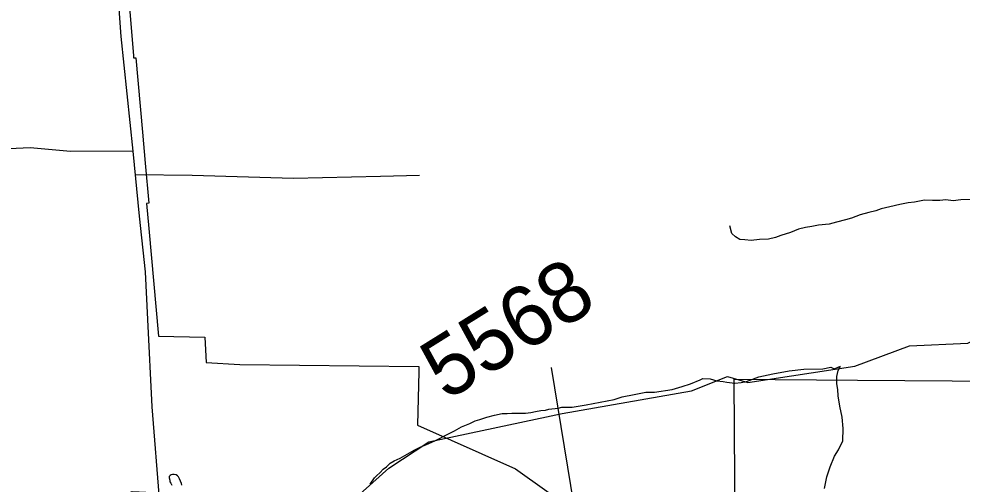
# Model space of a CAD drawing. Extents: x 2001466 to 31450019, y -30647475 to 847247.
# Drawn here: x 2072184 to 2076073, y 661702 to 663620 of the extents above; entities that cross this region are included whole.
import ezdxf

# ---------------------------------------------------------------- set-up
doc = ezdxf.new("R2010")
doc.units = 0
for name, color, linetype in [('Exist Boundary Political City Limit New', 7, 'Continuous'), ('Exist Hydrographic Creek Single Shore', 7, 'Continuous'), ('Exist Hydrographic Misc Water Feature', 7, 'Continuous'), ('Exist Road Non-System Type 51', 7, 'Continuous'), ('Exist Road Primary NC Attributed', 7, 'Continuous'), ('Exist Road Secondary Type 51 Attributed', 7, 'Continuous'), ('Exist Road Secondary Type 51 Number Label', 7, 'Continuous'), ('Map Preparation Boundary City Limit Buffer Line', 7, 'Continuous')]:
    doc.layers.add(name, color=color, linetype=linetype)

msp = doc.modelspace()

# ---------------------------------------------------------------- linework, layer by layer
at = {"layer": 'Exist Boundary Political City Limit New'}
for points in [[(2072626.9, 663832), (2072656.1, 663469.2), (2072657, 663458.8), (2072666.1, 663459.9), (2072693.6, 663152.6)], [(2072693.6, 663152.6), (2072705, 663024.9), (2072719.6, 662860.1), (2072710.9, 662859.4), (2072720.2, 662755.5), (2072759.4, 662311.8), (2072950.5, 662307.9), (2072956, 662203), (2073095.2, 662195.4), (2073833.8, 662187.1), (2073833.5, 662166.5), (2073827.6, 661945.8), (2074231.4, 661765.2), (2074490.1, 661581.1), (2074591.8, 661508.8), (2074821.9, 661345.1), (2074866, 661314), (2075104.9, 661146.8), (2075138.4, 661123.2), (2075139.2, 661309.6), (2075132.9, 662134.9), (2075641.8, 662131), (2076811.2, 662122.1)]]:
    msp.add_lwpolyline(points, dxfattribs=at)
at = {"layer": 'Exist Hydrographic Creek Single Shore'}
for points in [[(2074423.6, 661992.8), (2074957.1, 662087.1), (2075106, 662146.4), (2075190, 662121.7), (2075631.1, 662188.2), (2075856, 662272.2), (2076097, 662283.7), (2076313.9, 662384.3), (2076670.9, 662632.9), (2076796, 662643.5)], [(2072059.9, 661539), (2072318.1, 661497.7), (2072417.9, 661531.7), (2072493, 661605.7), (2072651.1, 661671.3), (2072793, 661665.2), (2072959.1, 661556.8), (2073034.9, 661391.2), (2073118, 661350.2), (2073226, 661364.4), (2073325.9, 661424.7), (2073708.9, 661767.9), (2073875, 661876.1), (2074423.6, 661992.8)]]:
    msp.add_lwpolyline(points, dxfattribs=at)
at = {"layer": 'Exist Hydrographic Misc Water Feature'}
for points in [[(2074423.3, 662018.9), (2074465, 662019.1), (2074523.2, 662029.3), (2074639.1, 662051.1), (2074671, 662061.3), (2074721.1, 662071.1), (2074768.7, 662081.4), (2074804.7, 662081.5), (2074877.1, 662091.7), (2074918.8, 662104.1), (2074953, 662115.9), (2074992.6, 662132.2), (2075004.7, 662138.1), (2075034.6, 662136.4), (2075062.5, 662128.5), (2075088.7, 662124.6), (2075102.9, 662122.4), (2075136.5, 662118.5), (2075162.8, 662120.6), (2075184.7, 662124.6), (2075234.5, 662145), (2075292.6, 662156.9), (2075360.6, 662169.3), (2075420.7, 662175.6), (2075498.4, 662177.7), (2075532.5, 662183.8), (2075546.4, 662177.7), (2075572.3, 662187.9)], [(2075506.2, 661683.7), (2075515.9, 661731.7), (2075529.6, 661773.8), (2075547.6, 661817.7), (2075563.4, 661844.1), (2075581.3, 661879.9), (2075583.3, 661932), (2075579, 661978), (2075568.8, 662023.8), (2075562.6, 662066.1), (2075560.6, 662092), (2075556.5, 662116.1), (2075556.7, 662131.9), (2075556.5, 662145.7), (2075562.6, 662169.9), (2075572.3, 662187.9)], [(2073632, 661701.6), (2073650.1, 661727.7), (2073658.3, 661735.8), (2073674.1, 661749.6), (2073685.8, 661763.6), (2073699.7, 661773.7), (2073715.7, 661787.9), (2073731.9, 661797.6), (2073755.9, 661809.8), (2073776, 661819.7), (2073813.7, 661842), (2073841.8, 661856), (2073861.5, 661863.9), (2073901.5, 661882.2), (2073949.7, 661906.2), (2073979.6, 661922.3), (2074009.5, 661938.5), (2074043.8, 661952.4), (2074065.3, 661962.5), (2074085.4, 661968.3), (2074113.5, 661978.7), (2074145.5, 661986.4), (2074177.1, 661992.6), (2074197.6, 661992.7), (2074217.3, 661994.6), (2074239.4, 661994.9), (2074273.5, 661994.6), (2074295.6, 661996.9), (2074313.6, 662001.1), (2074335.6, 662005.1), (2074355.5, 662006.9), (2074369.2, 662010.9), (2074407.4, 662014.9), (2074423.3, 662018.9)], [(2072856.3, 661698.3), (2072854.3, 661704.3), (2072850, 661714.2), (2072846.1, 661724.2), (2072842.4, 661732), (2072837.9, 661736.4), (2072832.1, 661740.1), (2072823.9, 661742.1), (2072818.2, 661742.2), (2072812.3, 661739.9), (2072808.1, 661738.1), (2072804, 661734.2), (2072803.8, 661728.1), (2072806.5, 661718), (2072806.3, 661712), (2072810.4, 661706.1), (2072814.1, 661698.2)]]:
    msp.add_lwpolyline(points, dxfattribs=at)
at = {"layer": 'Exist Road Non-System Type 51'}
for points in [[(2072664.1, 662978.6), (2072898.4, 662975.2), (2073316.6, 662963.2), (2073674.5, 662971.2), (2073835.3, 662975.2)], [(2076110.7, 662875.8), (2076068.6, 662873.7), (2076036.7, 662869.5), (2076006.8, 662873.3), (2075980.8, 662871.3), (2075950.8, 662871.3), (2075918.8, 662873.1), (2075876.8, 662865), (2075850.8, 662860.9), (2075816.8, 662854.8), (2075774.8, 662844.6), (2075738.9, 662836.6), (2075716.9, 662828.6), (2075689, 662822.4), (2075653, 662812.3), (2075617.1, 662798.3), (2075593, 662792.1), (2075555.2, 662782.1), (2075525.2, 662773.9), (2075481.1, 662769.8), (2075453.2, 662763.8), (2075427.1, 662759.7), (2075399.2, 662753.5), (2075365.3, 662739.4), (2075325.3, 662727.4), (2075303.3, 662719.2), (2075275.3, 662711.2), (2075237.3, 662711), (2075203.5, 662706.9), (2075177.5, 662708.8), (2075157.3, 662710.8), (2075139.4, 662720.8), (2075123.4, 662734.7), (2075115.3, 662766.7)]]:
    msp.add_lwpolyline(points, dxfattribs=at)
at = {"layer": 'Exist Road Primary NC Attributed'}
for points in [[(2072654.7, 663075.1), (2072606, 663547.5), (2072581.4, 663894.1), (2072527, 664460.7), (2072493, 664810.4), (2072461.6, 665234.6), (2072443.3, 665528.9), (2072409.8, 665952), (2072360.6, 666458.8), (2072337.6, 666747.9), (2072310.4, 666980.4), (2072296.8, 667169.9)], [(2072947.2, 659659), (2072918.4, 659926), (2072852.5, 660724.1), (2072819, 661113.6), (2072765.6, 661624.7), (2072734.2, 662020.6), (2072716.4, 662380.8), (2072706, 662577.7), (2072680.8, 662806), (2072654.7, 663075.1)]]:
    msp.add_lwpolyline(points, dxfattribs=at)
at = {"layer": 'Exist Road Secondary Type 51 Attributed'}
msp.add_lwpolyline([(2072654.7, 663075.1), (2072396.9, 663073.1), (2072230.2, 663087.9), (2072057.1, 663079.4), (2071729.9, 663039.3), (2071620.1, 663028.7)], dxfattribs=at)
at = {"layer": 'Exist Road Secondary Type 51 Number Label'}
msp.add_line((2074580.8, 660953.7), (2074380.9, 662183), dxfattribs=at)
at = {"layer": 'Map Preparation Boundary City Limit Buffer Line'}
for points in [[(2072626.9, 663832), (2072656.1, 663469.2), (2072657, 663458.8), (2072666.1, 663459.9), (2072693.6, 663152.6)], [(2072693.6, 663152.6), (2072705, 663024.9), (2072719.6, 662860.1), (2072710.9, 662859.4), (2072720.2, 662755.5), (2072759.4, 662311.8), (2072950.5, 662307.9), (2072956, 662203), (2073095.2, 662195.4), (2073833.8, 662187.1), (2073833.5, 662166.5), (2073827.6, 661945.8), (2074231.4, 661765.2), (2074490.1, 661581.1), (2074591.8, 661508.8), (2074821.9, 661345.1), (2074866, 661314), (2075104.9, 661146.8), (2075138.4, 661123.2), (2075139.2, 661309.6), (2075132.9, 662134.9), (2075641.8, 662131), (2076811.2, 662122.1)]]:
    msp.add_lwpolyline(points, dxfattribs=at)

# ---------------------------------------------------------------- texts
at = {"layer": 'Exist Road Secondary Type 51 Number Label'}
msp.add_text('5568', height=250, rotation=31.918, dxfattribs=at).set_placement((2073946.4, 662042.4))

doc.saveas('drawing.dxf')
